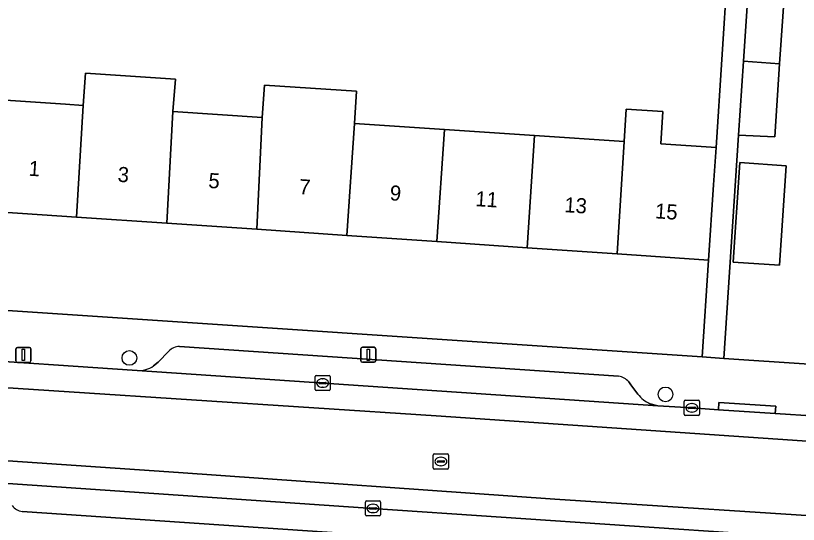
# Model space of a CAD drawing. Extents: x 161848 to 162726, y 385382 to 386521.
# Drawn here: x 162053.9 to 162105.8, y 385740.7 to 385774.5 of the extents above; entities that cross this region are included whole.
import ezdxf

# ---------------------------------------------------------------- set-up
doc = ezdxf.new("R2010")
doc.units = 0
for name, color, linetype in [('IMGEO_Boom', 7, 'Continuous'), ('IMGEO_Erf', 7, 'Continuous'), ('IMGEO_Kolk', 7, 'Continuous'), ('IMGEO_Lichtmast', 7, 'Continuous'), ('IMGEO_Pand', 7, 'Continuous'), ('IMGEO_Pand_nummerreeks', 7, 'Continuous'), ('IMGEO_Parkeervlak_open', 7, 'Continuous'), ('IMGEO_Rijbaan_lokaal_gesloten', 7, 'Continuous'), ('IMGEO_Rioolput', 7, 'Continuous'), ('IMGEO_Voetpad_open', 7, 'Continuous')]:
    doc.layers.add(name, color=color, linetype=linetype)

msp = doc.modelspace()

# ---------------------------------------------------------------- linework, layer by layer
at = {"layer": 'IMGEO_Boom'}
for centre in [(162061.466, 385751.784), (162096.994, 385749.363)]:
    msp.add_circle(centre, 0.489, dxfattribs=at)
at = {"layer": 'IMGEO_Erf'}
for points in [[(162126.021, 385800.096), (162107.418, 385801.352), (162105.286, 385801.495), (162104.182, 385801.57), (162103.952, 385798.168), (162107.135, 385797.957), (162106.7, 385791.372), (162103.517, 385791.583), (162103.367, 385789.451), (162105.762, 385789.318), (162105.439, 385784.505), (162105.109, 385779.574), (162102.716, 385779.735), (162102.474, 385776.123), (162104.871, 385776.017), (162104.554, 385771.291), (162104.23, 385766.445), (162101.833, 385766.551), (162100.851, 385751.751), (162123.16, 385750.258)], [(162052.24, 385768.934), (162057.229, 385768.602), (162058.397, 385768.524), (162058.565, 385770.658), (162064.512, 385770.262), (162064.353, 385768.128), (162070.273, 385767.734), (162070.414, 385769.87), (162076.517, 385769.464), (162076.375, 385767.328), (162082.346, 385766.931), (162088.317, 385766.534), (162094.251, 385766.139), (162094.387, 385768.275), (162096.827, 385768.113), (162096.685, 385765.977), (162100.343, 385765.734), (162101.098, 385777.434)]]:
    msp.add_lwpolyline(points, dxfattribs=at)
for points in [[(162104.546, 385757.925), (162101.484, 385758.13), (162101.926, 385764.732), (162104.988, 385764.527)], [(162099.847, 385758.273), (162093.792, 385758.685), (162087.821, 385759.091), (162081.851, 385759.498), (162075.881, 385759.904), (162069.91, 385760.31), (162063.94, 385760.716), (162057.97, 385761.123), (162051.749, 385761.546), (162051.378, 385755.062), (162099.417, 385751.847)]]:
    msp.add_lwpolyline(points, close=True, dxfattribs=at)
at = {"layer": 'IMGEO_Kolk'}
for p, q in [((162073.772, 385749.691), (162073.772, 385750.543)), ((162073.847, 385750.617), (162074.699, 385750.617)), ((162074.26, 385750.397), (162074.285, 385750.397)), ((162074.773, 385750.543), (162074.773, 385749.691)), ((162074.031, 385750.111), (162074.031, 385750.123)), ((162074.469, 385750.074), (162074.071, 385750.074)), ((162074.074, 385750.16), (162074.472, 385750.16)), ((162074.283, 385749.837), (162074.258, 385749.837)), ((162074.515, 385750.123), (162074.515, 385750.111)), ((162074.699, 385749.617), (162073.847, 385749.617)), ((162098.241, 385748.048), (162098.241, 385748.9)), ((162098.316, 385748.974), (162099.168, 385748.974)), ((162099.242, 385748.9), (162099.242, 385748.048)), ((162098.5, 385748.468), (162098.5, 385748.48)), ((162098.938, 385748.431), (162098.54, 385748.431)), ((162098.543, 385748.517), (162098.941, 385748.517)), ((162098.729, 385748.754), (162098.754, 385748.754)), ((162098.984, 385748.48), (162098.984, 385748.468)), ((162099.168, 385747.974), (162098.316, 385747.974)), ((162098.752, 385748.194), (162098.727, 385748.194)), ((162077.106, 385741.379), (162077.106, 385742.231)), ((162077.181, 385742.305), (162078.033, 385742.305)), ((162077.594, 385742.085), (162077.619, 385742.085)), ((162078.107, 385742.231), (162078.107, 385741.379)), ((162077.365, 385741.799), (162077.365, 385741.811)), ((162077.803, 385741.762), (162077.405, 385741.762)), ((162077.408, 385741.848), (162077.806, 385741.848)), ((162077.617, 385741.525), (162077.592, 385741.525)), ((162077.849, 385741.811), (162077.849, 385741.799)), ((162078.033, 385741.305), (162077.181, 385741.305))]:
    msp.add_line(p, q, dxfattribs=at)
for points in [[(162073.772, 385749.691), (162073.772, 385750.543)], [(162073.847, 385750.617), (162074.699, 385750.617)], [(162074.773, 385750.543), (162074.773, 385749.691)], [(162074.699, 385749.617), (162073.847, 385749.617)], [(162098.241, 385748.048), (162098.241, 385748.9)], [(162098.316, 385748.974), (162099.168, 385748.974)], [(162099.242, 385748.9), (162099.242, 385748.048)], [(162099.168, 385747.974), (162098.316, 385747.974)], [(162077.106, 385741.379), (162077.106, 385742.231)], [(162077.181, 385742.305), (162078.033, 385742.305)], [(162078.107, 385742.231), (162078.107, 385741.379)], [(162078.033, 385741.305), (162077.181, 385741.305)]]:
    msp.add_lwpolyline(points, dxfattribs=at)
for centre, radius, start, end in [((162073.849, 385750.541), 0.0765, 91.552, 178.448), ((162073.849, 385750.541), 0.0765, 91.552, 178.448), ((162074.697, 385750.541), 0.0765, 1.552, 88.448), ((162074.697, 385750.541), 0.0765, 1.552, 88.448), ((162074.071, 385750.12), 0.0403, 85.8775, 175.7526), ((162074.068, 385750.11), 0.0366, 178.938, 274.7102), ((162074.472, 385750.117), 0.043, 264.8664, 352.4533), ((162074.476, 385750.122), 0.0386, 1.7309, 96.639), ((162073.849, 385749.693), 0.0765, 181.552, 268.448), ((162073.849, 385749.693), 0.0765, 181.552, 268.448), ((162074.697, 385749.693), 0.0765, 271.552, 358.448), ((162074.697, 385749.693), 0.0765, 271.552, 358.448), ((162098.318, 385748.898), 0.0765, 91.552, 178.448), ((162098.318, 385748.898), 0.0765, 91.552, 178.448), ((162099.166, 385748.898), 0.0765, 1.552, 88.448), ((162099.166, 385748.898), 0.0765, 1.552, 88.448), ((162098.54, 385748.477), 0.0403, 85.8775, 175.7526), ((162098.537, 385748.467), 0.0366, 178.938, 274.7102), ((162098.941, 385748.474), 0.043, 264.8664, 352.4533), ((162098.945, 385748.479), 0.0386, 1.7309, 96.639), ((162098.318, 385748.05), 0.0765, 181.552, 268.448), ((162098.318, 385748.05), 0.0765, 181.552, 268.448), ((162099.166, 385748.05), 0.0765, 271.552, 358.448), ((162099.166, 385748.05), 0.0765, 271.552, 358.448), ((162077.183, 385742.229), 0.0765, 91.552, 178.448), ((162077.183, 385742.229), 0.0765, 91.552, 178.448), ((162078.031, 385742.229), 0.0765, 1.552, 88.448), ((162078.031, 385742.229), 0.0765, 1.552, 88.448), ((162077.405, 385741.808), 0.0403, 85.8775, 175.7526), ((162077.402, 385741.798), 0.0366, 178.938, 274.7102), ((162077.806, 385741.805), 0.043, 264.8664, 352.4533), ((162077.81, 385741.81), 0.0386, 1.7309, 96.639), ((162077.183, 385741.381), 0.0765, 181.552, 268.448), ((162077.183, 385741.381), 0.0765, 181.552, 268.448), ((162078.031, 385741.381), 0.0765, 271.552, 358.448), ((162078.031, 385741.381), 0.0765, 271.552, 358.448)]:
    msp.add_arc(centre, radius, start, end, dxfattribs=at)
for centre, major_axis, ratio, start_param, end_param in [((162074.259, 385750.117), (-0.387, 0.002), 0.722429, 4.712389, 7.853982), ((162074.284, 385750.117), (-0.39, 0.002), 0.717154, 1.570796, 4.712389), ((162098.728, 385748.474), (-0.387, 0.002), 0.722429, 4.712389, 7.853982), ((162098.753, 385748.474), (-0.39, 0.002), 0.717154, 1.570796, 4.712389), ((162077.593, 385741.805), (-0.387, 0.002), 0.722429, 4.712389, 7.853982), ((162077.618, 385741.805), (-0.39, 0.002), 0.717154, 1.570796, 4.712389)]:
    msp.add_ellipse(centre, major_axis=major_axis, ratio=ratio, start_param=start_param, end_param=end_param, dxfattribs=at)
at = {"layer": 'IMGEO_Lichtmast'}
for p, q in [((162054.048, 385752.48), (162054.838, 385752.48)), ((162054.838, 385752.48), (162054.048, 385752.48)), ((162076.904, 385752.493), (162077.694, 385752.493)), ((162077.694, 385752.493), (162076.904, 385752.493)), ((162053.948, 385751.58), (162053.948, 385752.38)), ((162053.948, 385752.38), (162053.948, 385751.58)), ((162054.938, 385752.38), (162054.938, 385751.58)), ((162054.938, 385751.58), (162054.938, 385752.38)), ((162076.804, 385751.593), (162076.804, 385752.393)), ((162076.804, 385752.393), (162076.804, 385751.593)), ((162077.794, 385752.393), (162077.794, 385751.593)), ((162077.794, 385751.593), (162077.794, 385752.393)), ((162054.838, 385751.48), (162054.048, 385751.48)), ((162054.048, 385751.48), (162054.838, 385751.48)), ((162077.694, 385751.493), (162076.904, 385751.493)), ((162076.904, 385751.493), (162077.694, 385751.493))]:
    msp.add_line(p, q, dxfattribs=at)
for points in [[(162054.368, 385752.355), (162054.518, 385752.355), (162054.518, 385751.605), (162054.368, 385751.605), (162054.368, 385752.355)], [(162077.224, 385752.368), (162077.374, 385752.368), (162077.374, 385751.618), (162077.224, 385751.618), (162077.224, 385752.368)]]:
    msp.add_lwpolyline(points, dxfattribs=at)
for centre, start, end in [((162054.048, 385752.38), 90, 180), ((162054.048, 385752.38), 90, 180), ((162054.838, 385752.38), 0, 90), ((162054.838, 385752.38), 360, 90), ((162076.904, 385752.393), 90, 180), ((162076.904, 385752.393), 90, 180), ((162077.694, 385752.393), 0, 90), ((162077.694, 385752.393), 360, 90), ((162054.048, 385751.58), 180, 270), ((162054.048, 385751.58), 180, 270), ((162054.838, 385751.58), 270, 0), ((162054.838, 385751.58), 270, 0), ((162076.904, 385751.593), 180, 270), ((162076.904, 385751.593), 180, 270), ((162077.694, 385751.593), 270, 0), ((162077.694, 385751.593), 270, 0)]:
    msp.add_arc(centre, 0.1, start, end, dxfattribs=at)
at = {"layer": 'IMGEO_Pand'}
for points in [[(162102.474, 385776.123), (162102.161, 385771.453), (162104.554, 385771.291), (162104.871, 385776.017)], [(162104.554, 385771.291), (162102.161, 385771.453), (162101.833, 385766.551), (162104.23, 385766.445)], [(162064.353, 385768.128), (162064.512, 385770.262), (162058.565, 385770.658), (162058.397, 385768.524), (162057.97, 385761.123), (162063.94, 385760.716)], [(162076.375, 385767.328), (162076.517, 385769.464), (162070.414, 385769.87), (162070.273, 385767.734), (162069.91, 385760.31), (162075.881, 385759.904)], [(162058.397, 385768.524), (162057.229, 385768.602), (162052.24, 385768.934), (162051.749, 385761.546), (162057.97, 385761.123)], [(162063.94, 385760.716), (162069.91, 385760.31), (162070.273, 385767.734), (162064.353, 385768.128)], [(162093.792, 385758.685), (162099.847, 385758.273), (162100.179, 385763.262), (162100.343, 385765.734), (162096.685, 385765.977), (162096.827, 385768.113), (162094.387, 385768.275), (162094.251, 385766.139)], [(162075.881, 385759.904), (162081.851, 385759.498), (162082.346, 385766.931), (162076.375, 385767.328)], [(162088.317, 385766.534), (162082.346, 385766.931), (162081.851, 385759.498), (162087.821, 385759.091)], [(162087.821, 385759.091), (162093.792, 385758.685), (162094.251, 385766.139), (162088.317, 385766.534)], [(162104.988, 385764.527), (162101.926, 385764.732), (162101.484, 385758.13), (162104.546, 385757.925)]]:
    msp.add_lwpolyline(points, close=True, dxfattribs=at)
at = {"layer": 'IMGEO_Parkeervlak_open'}
for points in [[(162093.885, 385750.572), (162064.78, 385752.549)], [(162064.079, 385752.231), (162063.38, 385751.509), (162063.071, 385751.25)], [(162061.976, 385750.946), (162075.978, 385750), (162096.489, 385748.608), (162095.982, 385748.75)], [(162095.159, 385749.384), (162094.699, 385750), (162094.556, 385750.191)], [(162116.37, 385739.177), (162103.122, 385740.074), (162077.603, 385741.806), (162051.772, 385743.57)], [(162054.362, 385741.601), (162100.969, 385738.434)]]:
    msp.add_lwpolyline(points, dxfattribs=at)
for centre, radius, start, end in [((162064.812, 385751.546), 1.003, 91.8425, 136.9591), ((162062.058, 385752.775), 1.831, 267.4397, 303.5923), ((162093.786, 385749.616), 0.961, 36.7519, 84.0715), ((162096.784, 385750.643), 2.056, 217.7563, 247.0258), ((162054.479, 385742.544), 0.95, 215.3702, 262.9331)]:
    msp.add_arc(centre, radius, start, end, dxfattribs=at)
at = {"layer": 'IMGEO_Rijbaan_lokaal_gesloten'}
msp.add_lwpolyline([(162162.504, 385743.177), (162141.104, 385745.219), (162140.503, 385745.272), (162123.16, 385746.805), (162119.24, 385747.088), (162117.993, 385747.172), (162106.983, 385747.914), (162104.27, 385748.089), (162100.507, 385748.337), (162098.738, 385748.473), (162096.489, 385748.608), (162075.978, 385750), (162061.976, 385750.946), (162049.571, 385751.785), (162043.017, 385752.11), (162041.383, 385752.223), (162041.237, 385750.595), (162081.802, 385747.948), (162119.648, 385745.356), (162154.961, 385742.34), (162177.493, 385740.169)], dxfattribs=at)
for points in [[(162186.362, 385739.314), (162184.046, 385739.537), (162177.493, 385740.169), (162154.961, 385742.34), (162119.648, 385745.356), (162081.802, 385747.948), (162041.237, 385750.595), (162040.807, 385745.812), (162064.724, 385744.182), (162089.667, 385742.424), (162131.864, 385739.672), (162157.058, 385737.16), (162177.9, 385735.148), (162184.65, 385734.497), (162186.826, 385734.287), (162186.585, 385736.898)], [(162186.826, 385734.287), (162184.65, 385734.497), (162177.9, 385735.148), (162157.058, 385737.16), (162131.864, 385739.672), (162089.667, 385742.424), (162064.724, 385744.182), (162040.807, 385745.812), (162040.667, 385744.254), (162045.788, 385743.892), (162049.86, 385743.699), (162050.52, 385743.664), (162051.772, 385743.57), (162077.603, 385741.806), (162103.122, 385740.074), (162116.37, 385739.177), (162118.946, 385739.003), (162130.535, 385738.163), (162140.975, 385737.205), (162162.35, 385735.171), (162179.488, 385733.543), (162180.737, 385733.424), (162184.825, 385733.037), (162186.96, 385732.835)]]:
    msp.add_lwpolyline(points, close=True, dxfattribs=at)
at = {"layer": 'IMGEO_Rioolput'}
for p, q in [((162081.607, 385744.49), (162081.607, 385745.342)), ((162081.682, 385745.416), (162082.534, 385745.416)), ((162082.095, 385745.196), (162082.12, 385745.196)), ((162082.608, 385745.342), (162082.608, 385744.49)), ((162081.866, 385744.91), (162081.866, 385744.922)), ((162082.304, 385744.873), (162081.906, 385744.873)), ((162081.909, 385744.959), (162082.307, 385744.959)), ((162082.118, 385744.636), (162082.093, 385744.636)), ((162082.35, 385744.922), (162082.35, 385744.91)), ((162082.534, 385744.416), (162081.682, 385744.416))]:
    msp.add_line(p, q, dxfattribs=at)
for points in [[(162081.607, 385744.49), (162081.607, 385745.342)], [(162081.682, 385745.416), (162082.534, 385745.416)], [(162082.608, 385745.342), (162082.608, 385744.49)], [(162082.534, 385744.416), (162081.682, 385744.416)]]:
    msp.add_lwpolyline(points, dxfattribs=at)
for centre, radius, start, end in [((162081.684, 385745.34), 0.0765, 91.552, 178.448), ((162081.684, 385745.34), 0.0765, 91.552, 178.448), ((162082.532, 385745.34), 0.0765, 1.552, 88.448), ((162082.532, 385745.34), 0.0765, 1.552, 88.448), ((162081.906, 385744.919), 0.0403, 85.8775, 175.7526), ((162081.903, 385744.909), 0.0366, 178.938, 274.7102), ((162082.307, 385744.916), 0.043, 264.8664, 352.4533), ((162082.311, 385744.921), 0.0386, 1.7309, 96.639), ((162081.684, 385744.492), 0.0765, 181.552, 268.448), ((162081.684, 385744.492), 0.0765, 181.552, 268.448), ((162082.532, 385744.492), 0.0765, 271.552, 358.448), ((162082.532, 385744.492), 0.0765, 271.552, 358.448)]:
    msp.add_arc(centre, radius, start, end, dxfattribs=at)
for centre, major_axis, ratio, start_param, end_param in [((162082.094, 385744.916), (-0.387, 0.002), 0.722429, 4.712389, 7.853982), ((162082.119, 385744.916), (-0.39, 0.002), 0.717154, 1.570796, 4.712389)]:
    msp.add_ellipse(centre, major_axis=major_axis, ratio=ratio, start_param=start_param, end_param=end_param, dxfattribs=at)
at = {"layer": 'IMGEO_Voetpad_open'}
for points in [[(162101.098, 385777.434), (162100.343, 385765.734), (162100.179, 385763.262), (162099.847, 385758.273), (162099.417, 385751.847), (162100.851, 385751.751), (162101.833, 385766.551), (162102.161, 385771.453), (162102.474, 385776.123)], [(162033.225, 385758.329), (162032.83, 385753.535), (162037.987, 385752.616), (162040.126, 385752.293), (162041.383, 385752.223), (162043.017, 385752.11), (162049.571, 385751.785), (162061.976, 385750.946)], [(162123.16, 385750.258), (162100.851, 385751.751), (162099.417, 385751.847), (162051.378, 385755.062)], [(162064.78, 385752.549), (162093.885, 385750.572)], [(162063.071, 385751.25), (162063.38, 385751.509), (162064.079, 385752.231)], [(162094.556, 385750.191), (162094.699, 385750), (162095.159, 385749.384)], [(162095.982, 385748.75), (162096.489, 385748.608), (162098.738, 385748.473), (162100.507, 385748.337), (162100.54, 385748.835), (162104.302, 385748.587), (162104.27, 385748.089), (162106.983, 385747.914)], [(162100.969, 385738.434), (162054.362, 385741.601)]]:
    msp.add_lwpolyline(points, dxfattribs=at)
msp.add_lwpolyline([(162104.27, 385748.089), (162104.302, 385748.587), (162100.54, 385748.835), (162100.507, 385748.337)], close=True, dxfattribs=at)
for centre, radius, start, end in [((162064.812, 385751.546), 1.003, 91.8425, 136.9591), ((162062.058, 385752.775), 1.831, 267.4397, 303.5923), ((162093.786, 385749.616), 0.961, 36.7519, 84.0715), ((162096.784, 385750.643), 2.056, 217.7563, 247.0258), ((162054.479, 385742.544), 0.95, 215.3702, 262.9331)]:
    msp.add_arc(centre, radius, start, end, dxfattribs=at)

# ---------------------------------------------------------------- texts
at = {"layer": 'IMGEO_Pand_nummerreeks'}
for s, p in [('1', (162054.765, 385763.867)), ('3', (162060.663, 385763.466)), ('5', (162066.676, 385763.056)), ('7', (162072.688, 385762.647)), ('9', (162078.7, 385762.238)), ('11', (162084.368, 385761.852)), ('13', (162090.267, 385761.451)), ('15', (162096.279, 385761.042))]:
    msp.add_text(s, height=1, rotation=356.1071, dxfattribs=at).set_placement(p)

doc.saveas('drawing.dxf')
